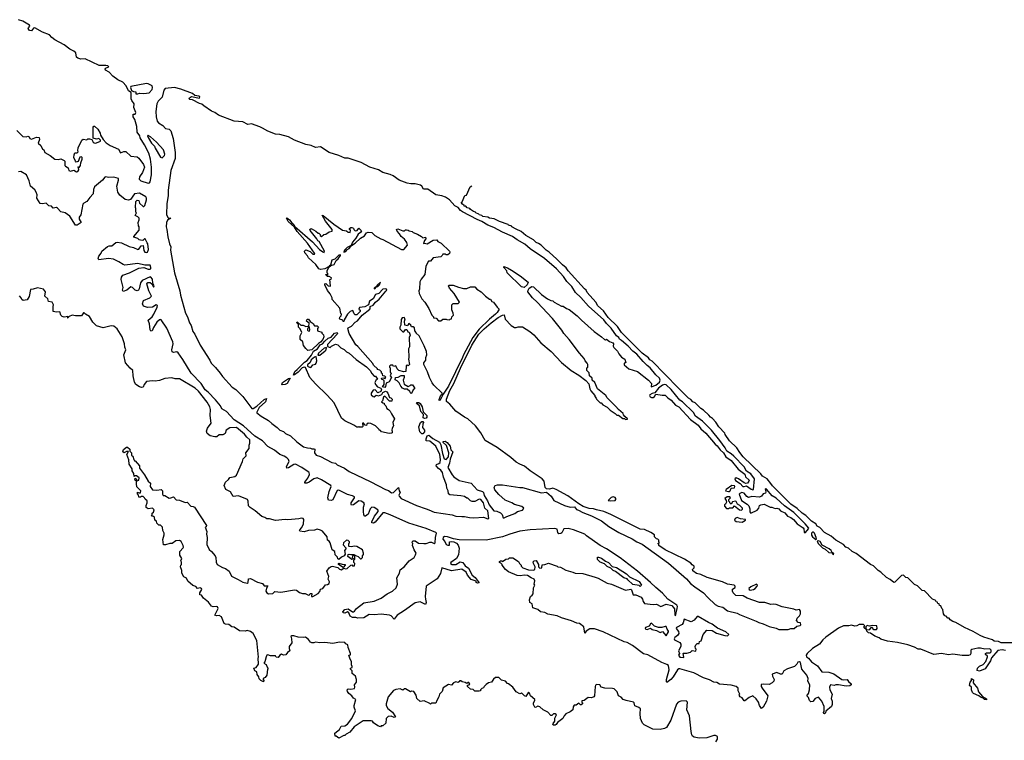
# Model space of a CAD drawing. Extents: x 1603745 to 1745082, y 385868 to 533966.
# Tile 638 of 646: x 1682570 to 1693940, y 487892 to 496218. Entities that reach past the tile are written whole.
import ezdxf

# ---------------------------------------------------------------- set-up
doc = ezdxf.new("R2010")
doc.units = 0

msp = doc.modelspace()

# ---------------------------------------------------------------- linework, layer by layer
at = {"layer": '0CON20XD'}
for points in [[(1683418, 494848), (1683420, 494975), (1683425, 494988), (1683435, 494988), (1683472, 494952), (1683499, 494909), (1683504, 494884), (1683534, 494835), (1683567, 494795), (1683613, 494763), (1683711, 494721), (1683735, 494679), (1683772, 494695), (1683795, 494696), (1683853, 494643), (1683925, 494632), (1683947, 494617), (1684001, 494545), (1684010, 494515), (1683989, 494451), (1683955, 494401), (1683951, 494375), (1683969, 494355), (1684055, 494331), (1684068, 494335), (1684075, 494345), (1684091, 494425), (1684093, 494515), (1684082, 494605), (1684060, 494675), (1684012, 494772), (1683961, 494855), (1683956, 494876), (1683925, 494920), (1683921, 494985), (1683898, 495065), (1683882, 495095), (1683882, 495128), (1683905, 495128), (1683912, 495145), (1683888, 495205), (1683890, 495245), (1683864, 495284), (1683858, 495305), (1683857, 495377), (1683827, 495397), (1683798, 495455), (1683760, 495495), (1683703, 495523), (1683645, 495567), (1683605, 495612), (1683562, 495635), (1683558, 495645), (1683561, 495659), (1683598, 495675), (1683587, 495685), (1683565, 495688), (1683489, 495689), (1683325, 495765), (1683275, 495761), (1683242, 495772), (1683226, 495786), (1683217, 495835), (1683195, 495855), (1683148, 495878), (1683085, 495929), (1682975, 495987), (1682942, 496012), (1682915, 496045), (1682835, 496074), (1682745, 496123), (1682731, 496119), (1682705, 496088), (1682685, 496093), (1682669, 496115), (1682670, 496125), (1682688, 496142), (1682685, 496156), (1682605, 496202), (1682558, 496218)], [(1683935, 495360), (1683955, 495370), (1684005, 495367), (1684065, 495374), (1684098, 495412), (1684102, 495435), (1684098, 495455), (1684055, 495479), (1684035, 495481), (1683854, 495446), (1683848, 495435), (1683861, 495401), (1683885, 495388), (1683910, 495385), (1683912, 495362), (1683935, 495360)], [(1691445, 489174), (1691475, 489184), (1691515, 489186), (1691545, 489210), (1691582, 489218), (1691590, 489225), (1691585, 489250), (1691560, 489255), (1691540, 489275), (1691548, 489305), (1691575, 489332), (1691588, 489355), (1691588, 489385), (1691575, 489402), (1691535, 489398), (1691509, 489409), (1691375, 489434), (1691305, 489460), (1691274, 489466), (1691245, 489463), (1691175, 489486), (1691115, 489486), (1690970, 489535), (1690925, 489561), (1690840, 489565), (1690808, 489595), (1690800, 489615), (1690802, 489638), (1690832, 489658), (1690832, 489672), (1690820, 489685), (1690745, 489698), (1690685, 489722), (1690510, 489775), (1690435, 489808), (1690385, 489818), (1690345, 489850), (1690340, 489865), (1690360, 489885), (1690360, 489905), (1690335, 489920), (1690319, 489939), (1690246, 489986), (1690025, 490093), (1689950, 490145), (1689950, 490155), (1689940, 490165), (1689960, 490175), (1689950, 490185), (1689950, 490205), (1689938, 490218), (1689922, 490222), (1689900, 490245), (1689900, 490265), (1689860, 490295), (1689785, 490327), (1689735, 490333), (1689395, 490503), (1689316, 490536), (1689230, 490555), (1689198, 490568), (1689145, 490572), (1689077, 490595), (1689025, 490626), (1688898, 490718), (1688765, 490791), (1688725, 490804), (1688687, 490793), (1688655, 490797), (1688638, 490815), (1688626, 490886), (1688604, 490914), (1688465, 491007), (1688399, 491059), (1688344, 491084), (1688302, 491105), (1688240, 491160), (1688083, 491275), (1687946, 491356), (1687894, 491444), (1687834, 491524), (1687747, 491605), (1687708, 491625), (1687606, 491696), (1687538, 491778), (1687498, 491808), (1687499, 491835), (1687539, 491935), (1687582, 492015), (1687659, 492191), (1687792, 492458), (1687874, 492586), (1687933, 492647), (1688013, 492717), (1688095, 492777), (1688145, 492806), (1688165, 492810), (1688175, 492760), (1688244, 492684), (1688285, 492660), (1688305, 492660), (1688325, 492670), (1688375, 492670), (1688462, 492615), (1688506, 492576), (1688588, 492485), (1688706, 492386), (1688825, 492258), (1688938, 492165), (1689025, 492112), (1689109, 492049), (1689142, 492012), (1689154, 491954), (1689165, 491930), (1689210, 491875), (1689210, 491865), (1689227, 491847), (1689230, 491835), (1689275, 491790), (1689285, 491790), (1689305, 491770), (1689355, 491740), (1689390, 491705), (1689445, 491670), (1689465, 491650), (1689485, 491650), (1689535, 491610), (1689555, 491610), (1689565, 491600), (1689588, 491602), (1689588, 491608), (1689560, 491635), (1689542, 491652), (1689538, 491668), (1689484, 491714), (1689455, 491750), (1689355, 491850), (1689337, 491877), (1689244, 491954), (1689212, 492025), (1689180, 492055), (1689180, 492075), (1689150, 492105), (1689148, 492138), (1689120, 492165), (1689120, 492195), (1689130, 492205), (1689130, 492235), (1689125, 492250), (1689100, 492275), (1689088, 492305), (1689034, 492364), (1688915, 492522), (1688852, 492592), (1688831, 492631), (1688723, 492765), (1688546, 492956), (1688492, 493005), (1688438, 493075), (1688441, 493095), (1688455, 493115), (1688485, 493136), (1688505, 493133), (1688595, 493043), (1688664, 492994), (1688705, 492972), (1688725, 492970), (1688743, 492953), (1688828, 492908), (1688845, 492908), (1688885, 492880), (1688915, 492868), (1689006, 492796), (1689056, 492746), (1689205, 492617), (1689290, 492555), (1689322, 492522), (1689335, 492520), (1689347, 492527), (1689382, 492502), (1689418, 492485), (1689427, 492475), (1689424, 492445), (1689431, 492431), (1689475, 492388), (1689489, 492359), (1689521, 492321), (1689558, 492295), (1689570, 492255), (1689552, 492248), (1689552, 492232), (1689603, 492183), (1689704, 492154), (1689833, 492055), (1689866, 492016), (1689862, 491975), (1689915, 491996), (1689960, 492030), (1689967, 492055), (1689960, 492075), (1689915, 492116), (1689850, 492195), (1689815, 492221), (1689768, 492268), (1689698, 492355), (1689649, 492389), (1689596, 492445), (1689521, 492511), (1689496, 492526), (1689487, 492545), (1689463, 492565), (1689399, 492655), (1689345, 492709), (1689315, 492749), (1689140, 492910), (1689050, 493010), (1688988, 493065), (1688946, 493135), (1688887, 493195), (1688851, 493251), (1688768, 493338), (1688630, 493460), (1688465, 493571), (1688403, 493623), (1688314, 493674), (1688262, 493712), (1688144, 493765), (1688045, 493819), (1687975, 493845), (1687908, 493888), (1687851, 493911), (1687685, 494000), (1687662, 494015), (1687635, 494047), (1687595, 494068), (1687535, 494136), (1687487, 494167), (1687445, 494184), (1687376, 494196), (1687285, 494260), (1687232, 494262), (1687213, 494295), (1687197, 494305), (1687135, 494320), (1687085, 494320), (1687045, 494328), (1686953, 494365), (1686883, 494413), (1686850, 494430), (1686765, 494451), (1686715, 494483), (1686615, 494514), (1686515, 494570), (1686365, 494617), (1686325, 494619), (1686255, 494650), (1686145, 494682), (1686045, 494750), (1685985, 494741), (1685935, 494763), (1685875, 494775), (1685745, 494825), (1685675, 494863), (1685575, 494892), (1685525, 494897), (1685435, 494929), (1685374, 494964), (1685345, 494982), (1685247, 495015), (1685205, 495008), (1685145, 495038), (1685045, 495044), (1684865, 495117), (1684825, 495145), (1684785, 495162), (1684695, 495222), (1684673, 495243), (1684645, 495249), (1684565, 495294), (1684535, 495298), (1684528, 495305), (1684530, 495315), (1684555, 495332), (1684645, 495310), (1684649, 495325), (1684639, 495335), (1684594, 495344), (1684564, 495365), (1684430, 495415), (1684357, 495435), (1684249, 495425), (1684236, 495405), (1684217, 495323), (1684168, 495275), (1684154, 495245), (1684144, 495156), (1684146, 495095), (1684159, 495045), (1684173, 495025), (1684224, 494994), (1684252, 494962), (1684295, 494952), (1684315, 494933), (1684343, 494845), (1684366, 494684), (1684365, 494615), (1684317, 494475), (1684283, 494247), (1684284, 494185), (1684271, 494095), (1684266, 493965), (1684285, 493929), (1684316, 493925), (1684277, 493903), (1684264, 493876), (1684260, 493825), (1684270, 493795), (1684279, 493711), (1684299, 493629), (1684314, 493595), (1684311, 493555), (1684358, 493295), (1684420, 493085), (1684427, 493035), (1684486, 492826), (1684509, 492785), (1684531, 492715), (1684552, 492685), (1684570, 492615), (1684593, 492585), (1684655, 492456), (1684766, 492286), (1684781, 492251), (1684831, 492201), (1684886, 492136), (1684912, 492095), (1685025, 491971), (1685066, 491945), (1685146, 491865), (1685249, 491725), (1685265, 491727), (1685308, 491752), (1685395, 491830), (1685420, 491840), (1685409, 491805), (1685334, 491736), (1685308, 491685), (1685310, 491675), (1685357, 491637), (1685445, 491589), (1685482, 491552), (1685545, 491508), (1685575, 491475), (1685615, 491461), (1685639, 491439), (1685699, 491409), (1685770, 491340), (1685848, 491285), (1685895, 491270), (1685929, 491269), (1685945, 491260), (1685965, 491262), (1685977, 491255), (1685976, 491215), (1685995, 491186), (1686045, 491170), (1686175, 491102), (1686215, 491096), (1686237, 491075), (1686320, 491035), (1686375, 490999), (1686625, 490880), (1686795, 490789), (1686828, 490778), (1686865, 490751), (1686885, 490755), (1686945, 490814), (1686952, 490775), (1686963, 490755), (1686950, 490725), (1686952, 490715), (1686975, 490685), (1687151, 490605), (1687265, 490565), (1687295, 490557), (1687355, 490529), (1687565, 490496), (1687605, 490484), (1687675, 490477), (1687705, 490480), (1687765, 490467), (1687816, 490464), (1687925, 490470), (1687975, 490451), (1687989, 490455), (1687976, 490545), (1687943, 490573), (1687925, 490635), (1687895, 490676), (1687875, 490680), (1687825, 490652), (1687795, 490652), (1687775, 490660), (1687745, 490690), (1687735, 490690), (1687705, 490708), (1687665, 490716), (1687537, 490727), (1687522, 490742), (1687517, 490775), (1687502, 490805), (1687500, 490845), (1687464, 490934), (1687453, 490985), (1687435, 491012), (1687405, 491032), (1687380, 491065), (1687385, 491080), (1687411, 491089), (1687425, 491102), (1687431, 491135), (1687422, 491195), (1687375, 491290), (1687305, 491347), (1687265, 491352), (1687262, 491375), (1687275, 491410), (1687295, 491419), (1687340, 491380), (1687416, 491336), (1687432, 491305), (1687451, 491205), (1687471, 491145), (1687495, 491137), (1687522, 491168), (1687527, 491215), (1687497, 491297), (1687460, 491335), (1687460, 491345), (1687485, 491350), (1687508, 491335), (1687540, 491290), (1687548, 491248), (1687570, 491225), (1687541, 491139), (1687533, 491095), (1687513, 491045), (1687565, 490959), (1687585, 490936), (1687645, 490896), (1687785, 490862), (1687854, 490785), (1687916, 490766), (1687927, 490755), (1687935, 490722), (1687971, 490661), (1687991, 490615), (1688045, 490542), (1688079, 490539), (1688121, 490521), (1688141, 490501), (1688155, 490464), (1688165, 490462), (1688195, 490480), (1688286, 490514), (1688320, 490535), (1688375, 490553), (1688388, 490565), (1688390, 490575), (1688370, 490595), (1688285, 490618), (1688255, 490637), (1688175, 490668), (1688104, 490734), (1688057, 490787), (1688048, 490815), (1688060, 490835), (1688087, 490843), (1688144, 490846), (1688345, 490814), (1688375, 490814), (1688595, 490751), (1688655, 490758), (1688707, 490715), (1688738, 490665), (1688862, 490605), (1688925, 490588), (1688975, 490590), (1689000, 490560), (1689022, 490552)], [(1682535, 494938), (1682605, 494867), (1682645, 494863), (1682665, 494872), (1682678, 494865), (1682688, 494845), (1682705, 494838), (1682765, 494860), (1682795, 494858), (1682800, 494835), (1682785, 494790), (1682813, 494763), (1682834, 494724), (1682848, 494715), (1682860, 494685), (1682920, 494650), (1682975, 494607), (1683015, 494603), (1683045, 494609), (1683085, 494592), (1683093, 494583), (1683092, 494535), (1683098, 494525), (1683130, 494505), (1683136, 494476), (1683155, 494467), (1683195, 494478), (1683225, 494462), (1683240, 494465), (1683252, 494485), (1683250, 494510), (1683240, 494515), (1683245, 494520), (1683255, 494510), (1683272, 494535), (1683277, 494565), (1683292, 494605), (1683292, 494625), (1683283, 494633), (1683265, 494630), (1683245, 494580), (1683223, 494573), (1683213, 494583), (1683197, 494625), (1683198, 494655), (1683205, 494680), (1683235, 494680), (1683247, 494693), (1683240, 494705), (1683244, 494736), (1683288, 494825), (1683304, 494836), (1683345, 494832), (1683358, 494842), (1683375, 494842), (1683403, 494833), (1683417, 494805), (1683430, 494795), (1683445, 494793), (1683495, 494809), (1683502, 494815), (1683502, 494825), (1683485, 494844), (1683455, 494839), (1683418, 494848)], [(1684215, 494622), (1684241, 494649), (1684246, 494664), (1684231, 494715), (1684149, 494805), (1684081, 494865), (1684055, 494882), (1684050, 494880), (1684046, 494875), (1684055, 494857), (1684093, 494793), (1684127, 494757), (1684134, 494734), (1684195, 494630), (1684215, 494622)], [(1687255, 489525), (1687265, 489485), (1687255, 489462), (1687195, 489491), (1687135, 489479), (1687015, 489392), (1686930, 489340), (1686895, 489291), (1686860, 489330), (1686840, 489340), (1686745, 489351), (1686665, 489343), (1686605, 489346), (1686545, 489308), (1686475, 489304), (1686452, 489312), (1686415, 489310), (1686386, 489325), (1686369, 489365), (1686355, 489378), (1686325, 489363), (1686306, 489366), (1686303, 489375), (1686325, 489402), (1686365, 489411), (1686415, 489377), (1686425, 489378), (1686438, 489385), (1686459, 489415), (1686545, 489481), (1686665, 489499), (1686745, 489536), (1686815, 489586), (1686875, 489615), (1686917, 489653), (1686932, 489695), (1686925, 489768), (1686956, 489825), (1686965, 489863), (1687015, 489899), (1687066, 489965), (1687124, 490005), (1687142, 490035), (1687149, 490055), (1687124, 490095), (1687113, 490125), (1687108, 490145), (1687110, 490165), (1687102, 490175), (1687105, 490190), (1687115, 490198), (1687135, 490197), (1687175, 490172), (1687236, 490166), (1687265, 490167), (1687305, 490181), (1687325, 490181), (1687355, 490166), (1687362, 490168), (1687368, 490175), (1687371, 490235), (1687385, 490285), (1687375, 490295), (1687265, 490339), (1687062, 490402), (1686847, 490497), (1686785, 490520), (1686765, 490519), (1686675, 490411), (1686655, 490402), (1686636, 490405), (1686635, 490415), (1686668, 490482), (1686708, 490535), (1686711, 490545), (1686706, 490555), (1686665, 490581), (1686635, 490586), (1686617, 490565), (1686596, 490505), (1686565, 490484), (1686555, 490484), (1686546, 490496), (1686540, 490535), (1686540, 490585), (1686552, 490625), (1686545, 490635), (1686512, 490655), (1686485, 490661), (1686425, 490612), (1686401, 490611), (1686396, 490616), (1686399, 490635), (1686437, 490693), (1686437, 490705), (1686415, 490719), (1686355, 490731), (1686255, 490784), (1686235, 490778), (1686185, 490672), (1686165, 490662), (1686136, 490666), (1686130, 490695), (1686142, 490768), (1686167, 490825), (1686162, 490838), (1686055, 490902), (1686005, 490924), (1685965, 490915), (1685913, 490875), (1685884, 490864), (1685862, 490862), (1685862, 490875), (1685898, 490922), (1685915, 490965), (1685913, 490985), (1685903, 490995), (1685828, 491045), (1685755, 491084), (1685735, 491080), (1685675, 491040), (1685655, 491037), (1685651, 491055), (1685680, 491115), (1685674, 491135), (1685654, 491155), (1685625, 491174), (1685574, 491194), (1685512, 491245), (1685435, 491288), (1685372, 491352), (1685285, 491405), (1685153, 491525), (1685045, 491594), (1684960, 491690), (1684905, 491721), (1684888, 491755), (1684833, 491825), (1684746, 491916), (1684712, 491942), (1684666, 492016), (1684550, 492135), (1684455, 492294), (1684401, 492371), (1684385, 492380), (1684345, 492373), (1684329, 492379), (1684328, 492405), (1684344, 492475), (1684339, 492495), (1684268, 492655), (1684205, 492750), (1684195, 492754), (1684185, 492749), (1684155, 492723), (1684115, 492663), (1684098, 492625), (1684085, 492618), (1684075, 492634), (1684070, 492705), (1684054, 492745), (1684098, 492785), (1684119, 492815), (1684158, 492895), (1684160, 492915), (1684145, 492922), (1684105, 492896), (1684045, 492894), (1683998, 492908), (1683988, 492935), (1684001, 492975), (1684073, 493005), (1684091, 493025), (1684062, 493085), (1684040, 493165), (1684049, 493181), (1684075, 493183), (1684097, 493167), (1684115, 493128), (1684119, 493131), (1684121, 493145), (1684106, 493176), (1684105, 493219), (1684086, 493245), (1684075, 493246), (1683985, 493204), (1683965, 493178), (1683950, 493110), (1683940, 493095), (1683925, 493087), (1683905, 493093), (1683873, 493125), (1683855, 493131), (1683806, 493094), (1683766, 493076), (1683759, 493095), (1683764, 493125), (1683741, 493215), (1683745, 493242), (1683760, 493265), (1683838, 493295), (1683945, 493348), (1684005, 493354), (1684055, 493336), (1684075, 493336), (1684084, 493345), (1684085, 493355), (1684075, 493381), (1684015, 493382), (1683935, 493401), (1683784, 493384), (1683765, 493388), (1683715, 493422), (1683655, 493451), (1683595, 493458), (1683484, 493444), (1683478, 493458), (1683484, 493485), (1683509, 493521), (1683517, 493545), (1683585, 493599), (1683605, 493607), (1683635, 493607), (1683680, 493645), (1683695, 493648), (1683745, 493641), (1683835, 493598), (1683885, 493588), (1683935, 493562), (1683945, 493568), (1683974, 493606), (1683995, 493610), (1684003, 493553), (1684015, 493532), (1684035, 493528), (1684046, 493534), (1684056, 493565), (1684048, 493628), (1684042, 493642), (1684020, 493685), (1684010, 493685), (1683992, 493668), (1683965, 493670), (1683950, 493675), (1683935, 493690), (1683888, 493705), (1683888, 493715), (1683950, 493785), (1683950, 493825), (1683940, 493835), (1683938, 493875), (1683950, 493905), (1683950, 493925), (1683935, 493940), (1683902, 493955), (1683920, 493985), (1683912, 493995), (1683912, 494035), (1683907, 494047), (1683911, 494119), (1683925, 494132), (1683945, 494128), (1683955, 494100), (1683995, 494060), (1684005, 494060), (1684015, 494070), (1684036, 494135), (1684036, 494156), (1684025, 494172), (1683955, 494213), (1683895, 494207), (1683849, 494141), (1683825, 494134), (1683789, 494139), (1683725, 494190), (1683702, 494225), (1683693, 494295), (1683711, 494365), (1683710, 494385), (1683657, 494397), (1683595, 494396), (1683565, 494404), (1683552, 494398), (1683528, 494365), (1683433, 494287), (1683421, 494255), (1683420, 494205), (1683379, 494165), (1683345, 494117), (1683312, 494098), (1683300, 494085), (1683276, 493964), (1683258, 493935), (1683258, 493915), (1683280, 493875), (1683234, 493846), (1683215, 493843), (1683148, 493948), (1683095, 493987), (1683045, 493998), (1683005, 494042), (1682995, 494048), (1682955, 494042), (1682938, 494065), (1682905, 494068), (1682875, 494098), (1682835, 494090), (1682805, 494093), (1682768, 494155), (1682771, 494195), (1682762, 494225), (1682745, 494251), (1682696, 494296), (1682681, 494355), (1682648, 494425), (1682585, 494463), (1682555, 494462)], [(1694048, 489018), (1693905, 489020), (1693874, 489034), (1693825, 489039), (1693804, 489054), (1693705, 489085), (1693662, 489105), (1693580, 489150), (1693482, 489195), (1693382, 489252), (1693344, 489265), (1693315, 489284), (1693302, 489302), (1693290, 489305), (1693268, 489328), (1693255, 489330), (1693240, 489355), (1693230, 489405), (1693220, 489415), (1693208, 489448), (1693192, 489452), (1693188, 489468), (1693172, 489472), (1693168, 489488), (1693152, 489492), (1693148, 489508), (1693112, 489522), (1693018, 489618), (1692992, 489622), (1692938, 489678), (1692902, 489692), (1692828, 489768), (1692802, 489772), (1692775, 489800), (1692755, 489798), (1692675, 489718), (1692665, 489716), (1692622, 489752), (1692581, 489775), (1692516, 489835), (1692482, 489855), (1692429, 489909), (1692395, 489922), (1692229, 490049), (1692183, 490075), (1692141, 490111), (1692111, 490125), (1692084, 490154), (1691994, 490205), (1691942, 490252), (1691864, 490295), (1691810, 490350), (1691781, 490365), (1691762, 490392), (1691715, 490423), (1691649, 490489), (1691605, 490515), (1691549, 490569), (1691475, 490622), (1691265, 490832), (1691245, 490861), (1691203, 490913), (1691147, 490945), (1691130, 490970), (1690925, 491169), (1690885, 491216), (1690850, 491270), (1690765, 491354), (1690716, 491425), (1690712, 491441), (1690643, 491515), (1690610, 491570), (1690570, 491610), (1690546, 491625), (1690530, 491650), (1690468, 491708), (1690435, 491725), (1690371, 491791), (1690343, 491805), (1690322, 491832), (1690295, 491845), (1690175, 491965), (1689873, 492273), (1689845, 492290), (1689833, 492313), (1689759, 492365), (1689519, 492605), (1689473, 492673), (1689365, 492777), (1689313, 492853), (1689245, 492914), (1689223, 492953), (1689125, 493068), (1689112, 493092), (1689093, 493107), (1688905, 493317), (1688882, 493352), (1688837, 493385), (1688773, 493453), (1688683, 493533), (1688648, 493555), (1688593, 493613), (1688563, 493633), (1688534, 493645), (1688503, 493673), (1688415, 493724), (1688361, 493771), (1688305, 493797), (1688254, 493825), (1688252, 493832), (1688215, 493845), (1688212, 493852), (1688110, 493885), (1688049, 493919), (1687995, 493924), (1687975, 493937), (1687917, 493945), (1687906, 493956), (1687877, 493965), (1687873, 493973), (1687837, 493985), (1687833, 493993), (1687812, 494002), (1687774, 494025), (1687767, 494037), (1687738, 494045), (1687722, 494062), (1687704, 494065), (1687703, 494073), (1687683, 494085), (1687670, 494105), (1687680, 494115), (1687712, 494188), (1687728, 494192), (1687772, 494288), (1687792, 494297)], [(1687415, 491820), (1687415, 491830), (1687435, 491882), (1687447, 491893), (1687447, 491905), (1687353, 491995), (1687335, 492022), (1687304, 492084), (1687281, 492151), (1687238, 492235), (1687238, 492255), (1687260, 492285), (1687260, 492315), (1687272, 492345), (1687268, 492385), (1687242, 492452), (1687182, 492565), (1687150, 492595), (1687150, 492605), (1687132, 492622), (1687128, 492658), (1687115, 492670), (1687095, 492670), (1687085, 492690), (1687065, 492710), (1687047, 492683), (1687017, 492687), (1687012, 492735), (1687021, 492761), (1687008, 492778), (1686988, 492772), (1686976, 492755), (1686973, 492687), (1686960, 492665), (1686960, 492645), (1686995, 492610), (1687005, 492610), (1687025, 492638), (1687040, 492640), (1687053, 492613), (1687067, 492607), (1687080, 492575), (1687068, 492545), (1687072, 492438), (1687058, 492415), (1687062, 492315), (1687058, 492295), (1687070, 492235), (1687055, 492220), (1687045, 492230), (1687032, 492218), (1687030, 492155), (1687005, 492148), (1686947, 492165), (1686928, 492185), (1686915, 492220), (1686885, 492210), (1686878, 492228), (1686852, 492228), (1686840, 492215), (1686840, 492205), (1686850, 492195), (1686850, 492145), (1686860, 492135), (1686850, 492105), (1686862, 492085), (1686836, 492034), (1686802, 492018), (1686795, 491980), (1686785, 491968), (1686760, 491975), (1686780, 492005), (1686780, 492045), (1686768, 492058), (1686752, 492062), (1686750, 492075), (1686775, 492080), (1686785, 492070), (1686798, 492088), (1686785, 492100), (1686762, 492102), (1686760, 492125), (1686750, 492135), (1686748, 492148), (1686728, 492168), (1686700, 492175), (1686700, 492185), (1686657, 492227), (1686648, 492245), (1686475, 492442), (1686452, 492462), (1686373, 492593), (1686361, 492649), (1686363, 492657), (1686403, 492677), (1686445, 492723), (1686470, 492740), (1686526, 492805), (1686614, 492875), (1686619, 492885), (1686617, 492905), (1686650, 492920), (1686678, 492955), (1686720, 492990), (1686799, 493081), (1686808, 493095), (1686807, 493105), (1686789, 493109), (1686764, 493106), (1686716, 493055), (1686677, 493043), (1686651, 492995), (1686610, 492965), (1686597, 492923), (1686555, 492902), (1686495, 492892), (1686488, 492875), (1686501, 492861), (1686501, 492845), (1686475, 492818), (1686465, 492808), (1686445, 492809), (1686431, 492821), (1686417, 492857), (1686405, 492856), (1686385, 492845), (1686354, 492816), (1686318, 492752), (1686315, 492730), (1686305, 492730), (1686300, 492745), (1686267, 492757), (1686262, 492765), (1686268, 492782), (1686282, 492795), (1686288, 492815), (1686280, 492825), (1686268, 492885), (1686180, 492985), (1686178, 493005), (1686155, 493050), (1686125, 493090), (1686092, 493155), (1686092, 493168), (1686105, 493170), (1686133, 493143), (1686155, 493140), (1686160, 493145), (1686150, 493215), (1686168, 493222), (1686170, 493235), (1686145, 493250), (1686125, 493250), (1686100, 493275), (1686115, 493280), (1686128, 493272), (1686130, 493285), (1686122, 493292), (1686120, 493315), (1686141, 493359), (1686162, 493378), (1686200, 493390), (1686223, 493437), (1686246, 493454), (1686275, 493492), (1686275, 493500), (1686255, 493497), (1686209, 493451), (1686175, 493440), (1686158, 493382), (1686144, 493376), (1686142, 493368), (1686095, 493341), (1686045, 493332), (1686025, 493340), (1685989, 493389), (1685907, 493467), (1685895, 493490), (1685863, 493523), (1685860, 493545), (1685875, 493558), (1685925, 493540), (1685955, 493510), (1685975, 493510), (1685980, 493515), (1685975, 493520), (1685894, 493635), (1685775, 493770), (1685742, 493822), (1685672, 493885), (1685650, 493925), (1685655, 493928), (1685686, 493906), (1685711, 493871), (1685735, 493853), (1685749, 493829), (1685950, 493650), (1686032, 493565), (1686070, 493535), (1686085, 493530), (1686090, 493545), (1686028, 493655), (1686013, 493663), (1686002, 493685), (1685924, 493784), (1685922, 493795), (1685937, 493807), (1685990, 493775), (1686015, 493750), (1686025, 493750), (1686038, 493738), (1686040, 493725), (1686055, 493712), (1686082, 493738), (1686105, 493740), (1686143, 493767), (1686180, 493775), (1686177, 493795), (1686100, 493890), (1686062, 493958), (1686075, 493956), (1686198, 493855), (1686298, 493788), (1686345, 493780), (1686363, 493763), (1686385, 493760), (1686390, 493785), (1686380, 493795), (1686380, 493805), (1686393, 493817), (1686405, 493818), (1686425, 493810), (1686430, 493795), (1686445, 493780), (1686468, 493782), (1686485, 493808), (1686517, 493777), (1686505, 493760), (1686478, 493742), (1686451, 493695), (1686412, 493648), (1686399, 493611), (1686351, 493585), (1686320, 493555), (1686312, 493532), (1686335, 493541), (1686349, 493561), (1686375, 493575), (1686402, 493608), (1686445, 493636), (1686505, 493695), (1686550, 493720), (1686575, 493754), (1686595, 493763), (1686635, 493758), (1686670, 493725), (1686740, 493685), (1686765, 493678), (1686980, 493565), (1687007, 493563), (1687050, 493615), (1687042, 493645), (1687015, 493682), (1686975, 493712), (1686956, 493746), (1686928, 493775), (1686920, 493795), (1686935, 493800), (1686995, 493780), (1687015, 493780), (1687025, 493790), (1687035, 493790), (1687055, 493788), (1687068, 493778), (1687102, 493772), (1687115, 493760), (1687165, 493740), (1687210, 493715), (1687225, 493698), (1687256, 493706), (1687259, 493685), (1687243, 493667), (1687232, 493632), (1687243, 493637), (1687275, 493629), (1687345, 493672), (1687386, 493676), (1687397, 493655), (1687438, 493635), (1687532, 493545), (1687537, 493535), (1687532, 493515), (1687515, 493502), (1687495, 493500), (1687482, 493508), (1687455, 493510), (1687450, 493495), (1687435, 493480), (1687345, 493468), (1687315, 493430), (1687292, 493428), (1687261, 493369), (1687248, 493275), (1687205, 493220), (1687191, 493189), (1687187, 493105), (1687180, 493085), (1687182, 493055), (1687212, 492995), (1687248, 492955), (1687295, 492880), (1687330, 492805), (1687350, 492785), (1687350, 492775), (1687378, 492768), (1687405, 492740), (1687435, 492740), (1687455, 492760), (1687495, 492760), (1687503, 492753), (1687535, 492750), (1687542, 492758), (1687558, 492762), (1687560, 492785), (1687580, 492805), (1687577, 492827), (1687560, 492865), (1687560, 492925), (1687575, 492940), (1687635, 492940), (1687648, 492955), (1687588, 493055), (1687532, 493115), (1687522, 493145), (1687525, 493150), (1687575, 493152), (1687639, 493129), (1687694, 493114), (1687735, 493112), (1687775, 493130), (1687825, 493130), (1687850, 493105), (1687900, 493075), (1687950, 493025), (1687995, 492990), (1688005, 492990), (1688024, 492964), (1688043, 492953), (1688082, 492895), (1688108, 492875), (1688085, 492836), (1688064, 492815), (1687995, 492758), (1687875, 492643), (1687802, 492545), (1687696, 492345), (1687685, 492315), (1687520, 491985), (1687459, 491891), (1687425, 491821), (1687415, 491820)], [(1688395, 493124), (1688365, 493132), (1688200, 493295), (1688197, 493317), (1688160, 493355), (1688162, 493368), (1688205, 493352), (1688248, 493325), (1688348, 493258), (1688440, 493185), (1688432, 493155), (1688395, 493124)], [(1686665, 493110), (1686675, 493114), (1686688, 493132), (1686705, 493136), (1686725, 493154), (1686736, 493186), (1686701, 493155), (1686683, 493127), (1686664, 493115), (1686665, 493110)], [(1686415, 490020), (1686410, 490005), (1686420, 489995), (1686420, 489985), (1686405, 489980), (1686360, 490015), (1686362, 490038), (1686375, 490042), (1686395, 490038), (1686435, 490040), (1686442, 490032), (1686480, 490015), (1686505, 489990), (1686515, 489990), (1686527, 490003), (1686528, 490022), (1686542, 490038), (1686542, 490055), (1686528, 490095), (1686465, 490132), (1686435, 490136), (1686398, 490128), (1686375, 490130), (1686370, 490135), (1686370, 490165), (1686380, 490175), (1686380, 490185), (1686365, 490200), (1686345, 490203), (1686308, 490175), (1686305, 490150), (1686338, 490115), (1686337, 490103), (1686322, 490085), (1686330, 490045), (1686318, 490022), (1686285, 490008), (1686255, 489982), (1686245, 489990), (1686239, 490009), (1686213, 490035), (1686210, 490075), (1686178, 490095), (1686156, 490175), (1686145, 490193), (1686123, 490205), (1686122, 490245), (1686065, 490310), (1686045, 490322), (1686005, 490333), (1685975, 490322), (1685904, 490316), (1685855, 490302), (1685805, 490308), (1685800, 490315), (1685804, 490325), (1685830, 490350), (1685848, 490395), (1685853, 490443), (1685844, 490454), (1685825, 490460), (1685795, 490450), (1685665, 490440), (1685635, 490444), (1685525, 490431), (1685455, 490453), (1685425, 490452), (1685400, 490465), (1685365, 490478), (1685290, 490545), (1685231, 490581), (1685213, 490603), (1685210, 490655), (1685200, 490675), (1685098, 490718), (1685035, 490710), (1685003, 490763), (1684951, 490791), (1684932, 490835), (1684948, 490875), (1684982, 490905), (1684995, 490928), (1685055, 490940), (1685074, 490956), (1685144, 491115), (1685151, 491145), (1685185, 491180), (1685182, 491215), (1685218, 491265), (1685218, 491302), (1685228, 491325), (1685226, 491365), (1685193, 491393), (1685165, 491428), (1685075, 491505), (1684995, 491504), (1684955, 491476), (1684941, 491439), (1684931, 491429), (1684915, 491422), (1684875, 491422), (1684845, 491400), (1684825, 491397), (1684771, 491411), (1684736, 491436), (1684726, 491465), (1684740, 491500), (1684782, 491555), (1684769, 491645), (1684773, 491713), (1684764, 491745), (1684735, 491801), (1684636, 491925), (1684595, 491962), (1684415, 492067), (1684365, 492069), (1684325, 492079), (1684245, 492071), (1684185, 492050), (1684135, 492041), (1684105, 492046), (1684035, 492039), (1684008, 492005), (1683995, 491972), (1683975, 491970), (1683955, 491977), (1683910, 492005), (1683895, 492030), (1683880, 492105), (1683878, 492165), (1683845, 492191), (1683793, 492255), (1683772, 492345), (1683796, 492404), (1683786, 492434), (1683782, 492472), (1683754, 492554), (1683694, 492645), (1683656, 492676), (1683625, 492682), (1683535, 492659), (1683455, 492682), (1683414, 492725), (1683375, 492790), (1683330, 492815), (1683315, 492830), (1683305, 492830), (1683282, 492798), (1683215, 492797), (1683175, 492803), (1683142, 492788), (1683125, 492772), (1683120, 492775), (1683130, 492780), (1683125, 492790), (1683085, 492781), (1683059, 492789), (1683044, 492804), (1683035, 492842), (1682995, 492840), (1682958, 492848), (1682957, 492903), (1682962, 492925), (1682944, 492954), (1682904, 492964), (1682894, 492995), (1682862, 493025), (1682867, 493075), (1682845, 493106), (1682775, 493119), (1682725, 493103), (1682695, 493102), (1682681, 493019), (1682655, 492982), (1682610, 492975), (1682594, 492984), (1682586, 493006), (1682566, 493026)], [(1685898, 492398), (1685875, 492418), (1685848, 492455), (1685838, 492495), (1685808, 492525), (1685808, 492565), (1685828, 492605), (1685808, 492648), (1685790, 492665), (1685790, 492695), (1685770, 492715), (1685773, 492727), (1685815, 492690), (1685845, 492688), (1685875, 492672), (1685898, 492678), (1685900, 492655), (1685893, 492647), (1685893, 492633), (1685902, 492622), (1685915, 492620), (1685922, 492635), (1685918, 492665), (1685910, 492675), (1685912, 492712), (1685882, 492735), (1685885, 492750), (1685895, 492760), (1685905, 492758), (1685923, 492733), (1685958, 492708), (1685975, 492680), (1686005, 492680), (1686020, 492665), (1686008, 492652), (1686010, 492625), (1686058, 492608), (1686060, 492595), (1686077, 492577), (1686082, 492555), (1686070, 492525), (1686045, 492492), (1686022, 492478), (1685945, 492403), (1685898, 492398)], [(1686835, 491438), (1686748, 491458), (1686735, 491470), (1686725, 491470), (1686720, 491485), (1686680, 491525), (1686625, 491552), (1686593, 491557), (1686580, 491545), (1686575, 491530), (1686560, 491535), (1686535, 491560), (1686530, 491555), (1686532, 491518), (1686525, 491510), (1686495, 491510), (1686485, 491520), (1686478, 491512), (1686465, 491510), (1686430, 491535), (1686324, 491584), (1686288, 491615), (1686203, 491793), (1686122, 491882), (1685985, 492013), (1685922, 492085), (1685871, 492201), (1685855, 492204), (1685833, 492197), (1685785, 492147), (1685745, 492116), (1685733, 492113), (1685746, 492155), (1685775, 492175), (1685858, 492262), (1685891, 492279), (1685939, 492341), (1685962, 492388), (1686009, 492415), (1686040, 492460), (1686065, 492475), (1686093, 492503), (1686133, 492537), (1686165, 492551), (1686204, 492596), (1686237, 492605), (1686241, 492595), (1686236, 492585), (1686125, 492465), (1686123, 492443), (1686155, 492430), (1686170, 492445), (1686215, 492468), (1686245, 492462), (1686277, 492427), (1686316, 492406), (1686342, 492382), (1686375, 492367), (1686454, 492294), (1686576, 492206), (1686617, 492167), (1686635, 492130), (1686665, 492100), (1686678, 492098), (1686700, 492065), (1686682, 492048), (1686673, 492027), (1686680, 492005), (1686702, 491975), (1686740, 491960), (1686747, 491947), (1686739, 491921), (1686705, 491908), (1686675, 491940), (1686652, 491938), (1686630, 491905), (1686630, 491885), (1686650, 491865), (1686665, 491860), (1686685, 491880), (1686715, 491873), (1686753, 491887), (1686765, 491910), (1686793, 491927), (1686808, 491918), (1686820, 491905), (1686842, 491852), (1686855, 491850), (1686870, 491835), (1686868, 491812), (1686842, 491812), (1686785, 491870), (1686773, 491857), (1686760, 491815), (1686750, 491805), (1686765, 491790), (1686778, 491788), (1686780, 491775), (1686800, 491755), (1686810, 491725), (1686830, 491715), (1686850, 491695), (1686863, 491663), (1686898, 491605), (1686880, 491565), (1686888, 491525), (1686873, 491497), (1686868, 491475), (1686872, 491465), (1686870, 491445), (1686865, 491442), (1686835, 491438)], [(1686035, 492342), (1686099, 492391), (1686109, 492405), (1686112, 492432), (1686085, 492424), (1686022, 492365), (1686013, 492343), (1686035, 492342)], [(1685925, 492200), (1685935, 492202), (1685955, 492230), (1685985, 492238), (1685995, 492250), (1686000, 492275), (1685995, 492328), (1685975, 492320), (1685935, 492287), (1685924, 492256), (1685895, 492231), (1685894, 492215), (1685900, 492210), (1685925, 492200)], [(1685598, 491998), (1685606, 492025), (1685675, 492073), (1685695, 492075), (1685659, 492015), (1685635, 492003), (1685598, 491998)], [(1687095, 491898), (1687085, 491900), (1687074, 491924), (1687045, 491950), (1687015, 491948), (1686991, 491961), (1686970, 491985), (1686953, 492023), (1686930, 492045), (1686907, 492057), (1686908, 492085), (1686940, 492090), (1686975, 492106), (1687008, 492108), (1687010, 492085), (1686998, 492055), (1687008, 492008), (1687055, 491982), (1687079, 491991), (1687085, 492000), (1687105, 492000), (1687130, 491965), (1687128, 491952), (1687115, 491940), (1687095, 491898)], [(1691035, 490787), (1691045, 490792), (1691056, 490915), (1691015, 490972), (1690963, 491003), (1690935, 491052), (1690815, 491175), (1690785, 491204), (1690735, 491235), (1690715, 491272), (1690655, 491358), (1690560, 491475), (1690455, 491580), (1690376, 491636), (1690350, 491680), (1690225, 491802), (1690194, 491824), (1690095, 491945), (1690035, 491999), (1690015, 492002), (1689995, 491996), (1689945, 491961), (1689904, 491906), (1689875, 491901), (1689847, 491885), (1689844, 491875), (1689851, 491861), (1689865, 491852), (1689886, 491854), (1689899, 491865), (1689915, 491893), (1689988, 491882), (1690025, 491882), (1690055, 491848), (1690095, 491822), (1690144, 491764), (1690182, 491745), (1690318, 491598), (1690405, 491533), (1690435, 491490), (1690495, 491440), (1690603, 491313), (1690626, 491295), (1690658, 491248), (1690696, 491215), (1690726, 491166), (1690785, 491126), (1690868, 491025), (1690945, 490968), (1690953, 490935), (1690995, 490898), (1690992, 490885), (1690975, 490862), (1690955, 490860), (1690935, 490867), (1690872, 490912), (1690845, 490924), (1690827, 490915), (1690835, 490895), (1690889, 490859), (1690919, 490825), (1690935, 490824), (1690965, 490834), (1691016, 490795), (1691035, 490787)], [(1687245, 491609), (1687230, 491620), (1687234, 491655), (1687202, 491692), (1687188, 491755), (1687154, 491784), (1687160, 491795), (1687180, 491795), (1687196, 491785), (1687218, 491745), (1687229, 491689), (1687271, 491645), (1687271, 491625), (1687265, 491614), (1687245, 491609)], [(1687225, 491434), (1687214, 491434), (1687190, 491455), (1687180, 491515), (1687197, 491563), (1687215, 491576), (1687226, 491576), (1687234, 491565), (1687224, 491545), (1687221, 491505), (1687246, 491475), (1687243, 491455), (1687225, 491434)], [(1690206, 488344), (1690175, 488333), (1690155, 488312), (1690089, 488125), (1690038, 488042), (1690015, 488030), (1689965, 488019), (1689882, 488022), (1689781, 488071), (1689761, 488091), (1689740, 488145), (1689734, 488204), (1689740, 488255), (1689721, 488271), (1689675, 488290), (1689667, 488327), (1689660, 488335), (1689572, 488352), (1689538, 488365), (1689515, 488392), (1689485, 488408), (1689471, 488451), (1689435, 488487), (1689415, 488493), (1689326, 488496), (1689285, 488508), (1689270, 488535), (1689235, 488537), (1689221, 488529), (1689214, 488516), (1689208, 488405), (1689200, 488395), (1689173, 488383), (1689135, 488388), (1689088, 488352), (1689062, 488348), (1689060, 488335), (1689070, 488325), (1689070, 488315), (1689055, 488302), (1689045, 488302), (1689025, 488320), (1688995, 488297), (1688973, 488297), (1688961, 488279), (1688958, 488245), (1688928, 488222), (1688875, 488198), (1688857, 488175), (1688843, 488145), (1688780, 488100), (1688766, 488074), (1688755, 488067), (1688735, 488068), (1688728, 488075), (1688729, 488085), (1688748, 488115), (1688751, 488149), (1688768, 488188), (1688755, 488198), (1688735, 488198), (1688715, 488180), (1688705, 488180), (1688669, 488219), (1688615, 488243), (1688578, 488278), (1688555, 488287), (1688527, 488273), (1688520, 488275), (1688502, 488305), (1688503, 488327), (1688519, 488351), (1688518, 488365), (1688468, 488405), (1688457, 488437), (1688445, 488450), (1688415, 488400), (1688400, 488405), (1688365, 488440), (1688358, 488432), (1688345, 488430), (1688304, 488454), (1688266, 488506), (1688216, 488546), (1688205, 488550), (1688180, 488575), (1688135, 488588), (1688105, 488620), (1688065, 488620), (1688041, 488599), (1688020, 488565), (1687985, 488558), (1687955, 488538), (1687932, 488515), (1687925, 488498), (1687905, 488490), (1687890, 488475), (1687890, 488465), (1687875, 488460), (1687825, 488460), (1687805, 488480), (1687775, 488482), (1687740, 488515), (1687742, 488528), (1687758, 488532), (1687767, 488543), (1687755, 488560), (1687745, 488560), (1687735, 488550), (1687715, 488562), (1687678, 488568), (1687665, 488580), (1687650, 488580), (1687648, 488572), (1687635, 488562), (1687605, 488568), (1687578, 488555), (1687555, 488528), (1687523, 488537), (1687460, 488500), (1687448, 488455), (1687418, 488425), (1687412, 488395), (1687387, 488353), (1687375, 488322), (1687325, 488320), (1687315, 488310), (1687308, 488318), (1687239, 488349), (1687195, 488340), (1687158, 488375), (1687150, 488415), (1687120, 488455), (1687095, 488460), (1687083, 488453), (1687025, 488488), (1687015, 488488), (1686995, 488472), (1686965, 488487), (1686915, 488480), (1686885, 488467), (1686824, 488396), (1686802, 488315), (1686803, 488295), (1686822, 488262), (1686875, 488218), (1686908, 488165), (1686895, 488158), (1686861, 488171), (1686824, 488166), (1686803, 488145), (1686798, 488092), (1686765, 488060), (1686745, 488060), (1686735, 488050), (1686705, 488060), (1686655, 488093), (1686643, 488113), (1686629, 488119), (1686535, 488116), (1686432, 488048), (1686383, 487987), (1686340, 487965), (1686325, 487950), (1686315, 487950), (1686255, 487918), (1686225, 487940), (1686212, 487942), (1686210, 487975), (1686265, 488018), (1686282, 488055), (1686325, 488059), (1686355, 488080), (1686405, 488143), (1686448, 488235), (1686434, 488274), (1686432, 488295), (1686453, 488363), (1686425, 488380), (1686407, 488407), (1686371, 488435), (1686354, 488455), (1686350, 488475), (1686364, 488486), (1686393, 488483), (1686437, 488493), (1686442, 488505), (1686438, 488535), (1686460, 488565), (1686460, 488595), (1686448, 488635), (1686410, 488665), (1686410, 488695), (1686390, 488715), (1686390, 488725), (1686410, 488735), (1686410, 488745), (1686402, 488765), (1686402, 488802), (1686385, 488830), (1686370, 488875), (1686389, 488881), (1686392, 488895), (1686363, 488963), (1686360, 488995), (1686337, 489007), (1686323, 489023), (1686265, 489028), (1686185, 489012), (1686095, 489023), (1686035, 489019), (1685985, 489028), (1685965, 489018), (1685945, 489018), (1685927, 489027), (1685905, 489057), (1685870, 489085), (1685845, 489080), (1685784, 489084), (1685735, 489100), (1685709, 489101), (1685701, 489095), (1685709, 489065), (1685712, 489018), (1685683, 488975), (1685680, 488955), (1685688, 488925), (1685664, 488906), (1685645, 488880), (1685618, 488878), (1685595, 488888), (1685574, 488876), (1685555, 488850), (1685533, 488853), (1685525, 488870), (1685467, 488867), (1685435, 488880), (1685424, 488876), (1685415, 488858), (1685402, 488798), (1685390, 488785), (1685418, 488768), (1685428, 488738), (1685440, 488725), (1685430, 488715), (1685423, 488645), (1685405, 488618), (1685380, 488605), (1685380, 488595), (1685390, 488585), (1685385, 488570), (1685355, 488582), (1685335, 488602), (1685333, 488625), (1685314, 488654), (1685310, 488685), (1685287, 488697), (1685272, 488725), (1685300, 488735), (1685327, 488773), (1685323, 488845), (1685328, 488855), (1685308, 489045), (1685267, 489127), (1685235, 489149), (1685195, 489162), (1685175, 489153), (1685108, 489158), (1685048, 489198), (1685020, 489205), (1684985, 489232), (1684945, 489233), (1684931, 489241), (1684899, 489319), (1684875, 489334), (1684842, 489332), (1684825, 489340), (1684860, 489415), (1684853, 489433), (1684845, 489440), (1684805, 489436), (1684785, 489443), (1684750, 489490), (1684694, 489534), (1684669, 489569), (1684650, 489575), (1684652, 489595), (1684673, 489635), (1684670, 489645), (1684655, 489653), (1684625, 489648), (1684605, 489670), (1684571, 489681), (1684512, 489732), (1684496, 489766), (1684465, 489780), (1684443, 489825), (1684443, 489853), (1684428, 489895), (1684430, 489915), (1684440, 489925), (1684438, 489952), (1684430, 489965), (1684442, 489995), (1684421, 490031), (1684420, 490075), (1684458, 490115), (1684462, 490125), (1684457, 490145), (1684435, 490188), (1684415, 490202), (1684373, 490197), (1684332, 490168), (1684305, 490168), (1684255, 490150), (1684232, 490152), (1684223, 490213), (1684240, 490265), (1684240, 490285), (1684222, 490315), (1684218, 490355), (1684195, 490380), (1684175, 490380), (1684155, 490400), (1684150, 490425), (1684132, 490435), (1684125, 490470), (1684115, 490480), (1684092, 490482), (1684100, 490495), (1684100, 490515), (1684115, 490530), (1684123, 490555), (1684105, 490573), (1684055, 490568), (1684032, 490582), (1684030, 490605), (1684043, 490637), (1684041, 490661), (1684017, 490677), (1684010, 490695), (1683995, 490708), (1683975, 490710), (1683965, 490700), (1683945, 490700), (1683940, 490725), (1683930, 490735), (1683932, 490758), (1683945, 490750), (1683965, 490750), (1683967, 490773), (1683922, 490822), (1683917, 490855), (1683920, 490890), (1683904, 490894), (1683900, 490915), (1683905, 490920), (1683918, 490908), (1683920, 490890), (1683925, 490890), (1683945, 490900), (1683948, 490925), (1683917, 490947), (1683905, 490950), (1683892, 490942), (1683888, 490975), (1683868, 491005), (1683868, 491028), (1683833, 491083), (1683832, 491132), (1683808, 491195), (1683828, 491228), (1683805, 491228), (1683775, 491212), (1683762, 491225), (1683767, 491253), (1683805, 491280), (1683815, 491280), (1683840, 491255), (1683840, 491235), (1683860, 491215), (1683862, 491185), (1683878, 491175), (1683888, 491135), (1683895, 491120), (1683905, 491120), (1683952, 491065), (1683953, 491035), (1684010, 490960), (1684054, 490885), (1684082, 490865), (1684077, 490825), (1684105, 490788), (1684155, 490781), (1684205, 490792), (1684219, 490775), (1684218, 490735), (1684225, 490722), (1684245, 490722), (1684295, 490692), (1684316, 490694), (1684346, 490706), (1684375, 490672), (1684415, 490668), (1684481, 490641), (1684505, 490643), (1684545, 490598), (1684575, 490594), (1684588, 490585), (1684728, 490375), (1684725, 490360), (1684712, 490355), (1684732, 490305), (1684728, 490275), (1684736, 490236), (1684730, 490155), (1684757, 490097), (1684785, 490074), (1684826, 490025), (1684834, 490004), (1684840, 489950), (1684852, 489925), (1684911, 489891), (1684947, 489877), (1684988, 489845), (1685015, 489790), (1685092, 489752), (1685145, 489720), (1685195, 489708), (1685208, 489715), (1685212, 489758), (1685235, 489761), (1685315, 489719), (1685374, 489704), (1685395, 489676), (1685436, 489676), (1685419, 489651), (1685414, 489615), (1685424, 489595), (1685445, 489584), (1685492, 489588), (1685515, 489612), (1685584, 489604), (1685745, 489630), (1685766, 489626), (1685800, 489600), (1685835, 489590), (1685865, 489589), (1685905, 489568), (1685918, 489572), (1685925, 489588), (1685945, 489590), (1685940, 489555), (1685955, 489553), (1686015, 489588), (1686035, 489610), (1686042, 489638), (1686070, 489645), (1686101, 489689), (1686126, 489694), (1686142, 489705), (1686148, 489725), (1686133, 489755), (1686138, 489785), (1686118, 489845), (1686142, 489885), (1686165, 489902), (1686183, 489903), (1686245, 489890), (1686265, 489870), (1686285, 489863), (1686308, 489882), (1686335, 489874), (1686352, 489878), (1686393, 489917), (1686405, 489920), (1686415, 489910), (1686435, 489910), (1686440, 489935), (1686430, 489945), (1686430, 489975), (1686440, 489985), (1686440, 490015), (1686425, 490030), (1686415, 490020)], [(1690755, 490766), (1690765, 490769), (1690774, 490775), (1690786, 490804), (1690825, 490809), (1690830, 490825), (1690825, 490832), (1690793, 490835), (1690728, 490792), (1690720, 490775), (1690755, 490766)], [(1691635, 490289), (1691645, 490292), (1691681, 490335), (1691682, 490345), (1691642, 490395), (1691510, 490525), (1691401, 490601), (1691305, 490690), (1691259, 490719), (1691195, 490796), (1691185, 490800), (1691177, 490795), (1691186, 490765), (1691181, 490749), (1691155, 490742), (1691137, 490713), (1691115, 490701), (1691025, 490708), (1690985, 490698), (1690968, 490708), (1690935, 490748), (1690910, 490755), (1690885, 490743), (1690880, 490735), (1690904, 490664), (1690972, 490622), (1690992, 490602), (1691002, 490565), (1691002, 490532), (1691010, 490520), (1691015, 490516), (1691088, 490552), (1691104, 490575), (1691114, 490606), (1691130, 490615), (1691169, 490619), (1691235, 490588), (1691255, 490587), (1691295, 490570), (1691315, 490573), (1691335, 490566), (1691354, 490544), (1691405, 490519), (1691435, 490482), (1691475, 490468), (1691504, 490445), (1691549, 490395), (1691617, 490347), (1691624, 490334), (1691628, 490298), (1691635, 490289)], [(1689398, 490658), (1689445, 490664), (1689456, 490675), (1689453, 490685), (1689445, 490697), (1689425, 490705), (1689401, 490699), (1689367, 490665), (1689398, 490658)], [(1690905, 490550), (1690917, 490563), (1690917, 490575), (1690886, 490605), (1690859, 490619), (1690845, 490650), (1690835, 490657), (1690801, 490649), (1690785, 490620), (1690770, 490635), (1690770, 490645), (1690760, 490655), (1690760, 490675), (1690778, 490695), (1690770, 490705), (1690739, 490705), (1690712, 490688), (1690728, 490665), (1690732, 490645), (1690719, 490621), (1690710, 490615), (1690708, 490598), (1690732, 490572), (1690755, 490570), (1690765, 490578), (1690805, 490580), (1690825, 490602), (1690884, 490554), (1690905, 490550)], [(1689022, 490552), (1689075, 490523), (1689175, 490486), (1689288, 490428), (1689375, 490364), (1689489, 490295), (1689642, 490222), (1689695, 490187), (1689760, 490160), (1690061, 489941), (1690269, 489759), (1690318, 489705), (1690365, 489666), (1690468, 489598), (1690515, 489543), (1690602, 489462), (1690635, 489444), (1690690, 489430), (1690745, 489390), (1690855, 489361), (1690882, 489345), (1691075, 489271), (1691105, 489252), (1691155, 489240), (1691225, 489209), (1691305, 489190), (1691335, 489174), (1691445, 489174)], [(1690915, 490412), (1690952, 490435), (1690950, 490445), (1690892, 490452), (1690855, 490468), (1690834, 490455), (1690824, 490435), (1690845, 490420), (1690915, 490412)], [(1693955, 488930), (1693915, 488938), (1693865, 488929), (1693794, 488846), (1693779, 488811), (1693720, 488720), (1693655, 488690), (1693628, 488698), (1693629, 488725), (1693655, 488750), (1693695, 488770), (1693726, 488804), (1693746, 488856), (1693745, 488866), (1693723, 488885), (1693723, 488897), (1693735, 488905), (1693776, 488904), (1693788, 488915), (1693790, 488935), (1693775, 488948), (1693715, 488944), (1693664, 488956), (1693634, 488956), (1693565, 488942), (1693552, 488935), (1693553, 488897), (1693545, 488880), (1693526, 488874), (1693455, 488874), (1693345, 488887), (1693295, 488881), (1693215, 488897), (1693125, 488884), (1692975, 488944), (1692945, 488946), (1692905, 488970), (1692825, 488995), (1692705, 489023), (1692592, 489038), (1692513, 489063), (1692495, 489077), (1692444, 489094), (1692395, 489132), (1692372, 489135), (1692352, 489155), (1692350, 489170), (1692322, 489192), (1692320, 489205), (1692330, 489215), (1692315, 489230), (1692265, 489230), (1692236, 489214), (1692215, 489210), (1692175, 489223), (1692144, 489216), (1692085, 489216), (1692025, 489187), (1691881, 489085), (1691845, 489055), (1691807, 489003), (1691727, 488955), (1691663, 488895), (1691651, 488875), (1691655, 488856), (1691680, 488840), (1691715, 488800), (1691782, 488752), (1691833, 488683), (1691915, 488680), (1691970, 488660), (1692065, 488597), (1692085, 488590), (1692125, 488597), (1692141, 488571), (1692170, 488545), (1692170, 488535), (1692155, 488523), (1692115, 488517), (1692025, 488534), (1691995, 488534), (1691975, 488527), (1691932, 488535), (1691922, 488505), (1691926, 488475), (1691951, 488425), (1691942, 488375), (1691952, 488345), (1691951, 488305), (1691945, 488282), (1691881, 488229), (1691875, 488210), (1691865, 488200), (1691855, 488202), (1691852, 488215), (1691860, 488225), (1691860, 488285), (1691834, 488345), (1691795, 488392), (1691757, 488375), (1691729, 488341), (1691708, 488338), (1691692, 488352), (1691678, 488388), (1691660, 488405), (1691680, 488435), (1691690, 488475), (1691694, 488535), (1691673, 488575), (1691674, 488605), (1691660, 488645), (1691604, 488714), (1691585, 488792), (1691575, 488800), (1691556, 488795), (1691546, 488774), (1691516, 488744), (1691435, 488717), (1691394, 488696), (1691374, 488656), (1691355, 488656), (1691315, 488676), (1691260, 488655), (1691262, 488635), (1691282, 488595), (1691280, 488575), (1691260, 488555), (1691223, 488537), (1691165, 488543), (1691134, 488536), (1691133, 488515), (1691144, 488495), (1691208, 488405), (1691196, 488345), (1691157, 488275), (1691135, 488260), (1691114, 488294), (1691102, 488335), (1691075, 488373), (1691036, 488406), (1690994, 488386), (1690945, 488347), (1690937, 488347), (1690915, 488382), (1690890, 488395), (1690880, 488415), (1690887, 488425), (1690868, 488465), (1690868, 488495), (1690842, 488515), (1690785, 488530), (1690651, 488541), (1690620, 488560), (1690585, 488564), (1690535, 488592), (1690465, 488616), (1690355, 488671), (1690195, 488718), (1690183, 488717), (1690166, 488705), (1690115, 488625), (1690088, 488595), (1690042, 488562), (1690038, 488568), (1690038, 488595), (1690070, 488705), (1690064, 488755), (1690045, 488768), (1689985, 488790), (1689825, 488879), (1689775, 488891), (1689645, 488988), (1689585, 489021), (1689549, 489029), (1689307, 489147), (1689209, 489179), (1689155, 489182), (1689112, 489155), (1689095, 489130), (1689084, 489205), (1689035, 489242), (1689005, 489246), (1688943, 489274), (1688825, 489307), (1688775, 489332), (1688670, 489350), (1688635, 489368), (1688585, 489377), (1688555, 489403), (1688494, 489424), (1688488, 489468), (1688460, 489485), (1688457, 489515), (1688468, 489555), (1688489, 489571), (1688498, 489585), (1688502, 489655), (1688518, 489685), (1688512, 489695), (1688518, 489735), (1688510, 489755), (1688475, 489770), (1688435, 489798), (1688395, 489800), (1688355, 489792), (1688315, 489798), (1688215, 489840), (1688180, 489865), (1688140, 489915), (1688140, 489925), (1688125, 489940), (1688110, 489945), (1688112, 489958), (1688123, 489967), (1688137, 489967), (1688145, 489960), (1688158, 489968), (1688183, 489987), (1688215, 489990), (1688228, 490002), (1688265, 490000), (1688329, 489959), (1688340, 489935), (1688360, 489915), (1688360, 489905), (1688380, 489885), (1688445, 489863), (1688505, 489860), (1688518, 489865), (1688522, 489895), (1688502, 489935), (1688500, 489955), (1688513, 489967), (1688535, 489970), (1688560, 489925), (1688562, 489895), (1688575, 489880), (1688600, 489885), (1688602, 489918), (1688635, 489922), (1688675, 489938), (1688776, 489906), (1688785, 489898), (1688815, 489892), (1688878, 489858), (1688957, 489837), (1688985, 489822), (1689075, 489818), (1689215, 489778), (1689250, 489765), (1689355, 489708), (1689405, 489698), (1689565, 489628), (1689627, 489637), (1689635, 489630), (1689655, 489572), (1689685, 489573), (1689748, 489548), (1689763, 489525), (1689768, 489495), (1689784, 489474), (1689885, 489460), (1689924, 489464), (1689975, 489440), (1690035, 489467), (1690101, 489451), (1690130, 489410), (1690135, 489342), (1690145, 489332), (1690164, 489415), (1690167, 489437), (1690160, 489455), (1690054, 489524), (1689995, 489593), (1689915, 489657), (1689856, 489716), (1689703, 489845), (1689505, 489999), (1689345, 490106), (1689275, 490142), (1689117, 490255), (1689096, 490276), (1688965, 490326), (1688905, 490339), (1688855, 490334), (1688831, 490289), (1688819, 490281), (1688795, 490277), (1688785, 490294), (1688775, 490331), (1688748, 490338), (1688465, 490325), (1688345, 490309), (1688229, 490275), (1688147, 490243), (1687955, 490206), (1687645, 490209), (1687579, 490219), (1687511, 490245), (1687475, 490249), (1687459, 490235), (1687456, 490215), (1687478, 490188), (1687495, 490155), (1687515, 490147), (1687532, 490148), (1687534, 490185), (1687555, 490191), (1687585, 490187), (1687615, 490172), (1687635, 490149), (1687646, 490114), (1687639, 490035), (1687615, 489992), (1687548, 489945), (1687544, 489935), (1687563, 489925), (1687605, 489925), (1687655, 489954), (1687688, 489948), (1687715, 489908), (1687751, 489881), (1687795, 489802), (1687829, 489775), (1687877, 489713), (1687855, 489708), (1687842, 489715), (1687840, 489730), (1687785, 489751), (1687742, 489802), (1687725, 489835), (1687675, 489868), (1687555, 489850), (1687445, 489887), (1687431, 489819), (1687390, 489760), (1687262, 489675), (1687252, 489555), (1687255, 489525)], [(1691765, 490212), (1691770, 490215), (1691769, 490235), (1691748, 490285), (1691737, 490297), (1691725, 490296), (1691714, 490285), (1691712, 490262), (1691724, 490244), (1691765, 490212)], [(1691965, 490040), (1691970, 490045), (1691967, 490055), (1691952, 490062), (1691940, 490085), (1691918, 490105), (1691836, 490146), (1691815, 490191), (1691795, 490199), (1691780, 490195), (1691792, 490165), (1691842, 490115), (1691871, 490101), (1691914, 490064), (1691948, 490058), (1691965, 490040)], [(1689735, 489670), (1689725, 489680), (1689652, 489692), (1689592, 489745), (1689585, 489760), (1689545, 489771), (1689451, 489841), (1689424, 489854), (1689395, 489880), (1689355, 489902), (1689325, 489930), (1689275, 489950), (1689243, 489983), (1689242, 490008), (1689255, 490010), (1689288, 489998), (1689333, 489963), (1689368, 489948), (1689412, 489902), (1689461, 489891), (1689576, 489816), (1689612, 489782), (1689725, 489728), (1689750, 489685), (1689735, 489670)], [(1686305, 489890), (1686252, 489922), (1686250, 489935), (1686255, 489940), (1686295, 489928), (1686330, 489925), (1686330, 489915), (1686305, 489890)], [(1691005, 489629), (1691045, 489634), (1691063, 489645), (1691086, 489674), (1691089, 489685), (1691078, 489698), (1691012, 489665), (1690990, 489645), (1690994, 489634), (1691005, 489629)], [(1690235, 488850), (1690240, 488855), (1690230, 488895), (1690235, 488900), (1690275, 488900), (1690315, 488910), (1690335, 488930), (1690378, 488922), (1690380, 488945), (1690373, 488953), (1690370, 488975), (1690378, 488995), (1690395, 489010), (1690418, 489012), (1690420, 489035), (1690438, 489042), (1690464, 489116), (1690504, 489166), (1690565, 489162), (1690615, 489132), (1690712, 489102), (1690745, 489100), (1690759, 489115), (1690724, 489145), (1690630, 489190), (1690565, 489235), (1690525, 489252), (1690405, 489324), (1690395, 489324), (1690360, 489280), (1690325, 489262), (1690245, 489291), (1690232, 489248), (1690221, 489229), (1690155, 489195), (1690152, 489185), (1690178, 489148), (1690180, 489125), (1690167, 489103), (1690135, 489082), (1690129, 489065), (1690133, 489055), (1690193, 489023), (1690204, 489005), (1690204, 488976), (1690178, 488925), (1690190, 488895), (1690178, 488875), (1690195, 488852), (1690235, 488850)], [(1690035, 489100), (1690064, 489145), (1690064, 489155), (1690047, 489177), (1690035, 489208), (1690025, 489209), (1689985, 489194), (1689945, 489197), (1689901, 489211), (1689865, 489246), (1689855, 489240), (1689839, 489211), (1689798, 489195), (1689794, 489186), (1689802, 489175), (1689815, 489174), (1689855, 489190), (1689873, 489173), (1689925, 489162), (1689965, 489140), (1689995, 489148), (1690035, 489100)], [(1692350, 489170), (1692388, 489172), (1692405, 489200), (1692415, 489200), (1692422, 489182), (1692433, 489173), (1692465, 489174), (1692473, 489185), (1692467, 489217), (1692415, 489220), (1692385, 489210), (1692355, 489218), (1692340, 489205), (1692340, 489180), (1692350, 489170)], [(1693735, 488360), (1693710, 488365), (1693698, 488378), (1693665, 488390), (1693647, 488407), (1693585, 488432), (1693572, 488445), (1693560, 488475), (1693560, 488505), (1693540, 488525), (1693548, 488565), (1693560, 488585), (1693562, 488608), (1693585, 488590), (1693582, 488555), (1693632, 488495), (1693643, 488453), (1693690, 488400), (1693735, 488370), (1693735, 488360)], [(1690610, 487875), (1690630, 487905), (1690630, 487935), (1690607, 487947), (1690585, 487950), (1690505, 487922), (1690415, 487917), (1690358, 487928), (1690340, 487940), (1690330, 487955), (1690323, 487995), (1690306, 488175), (1690276, 488245), (1690282, 488335), (1690265, 488348), (1690206, 488344)]]:
    msp.add_lwpolyline(points, dxfattribs=at)

doc.saveas('drawing.dxf')
